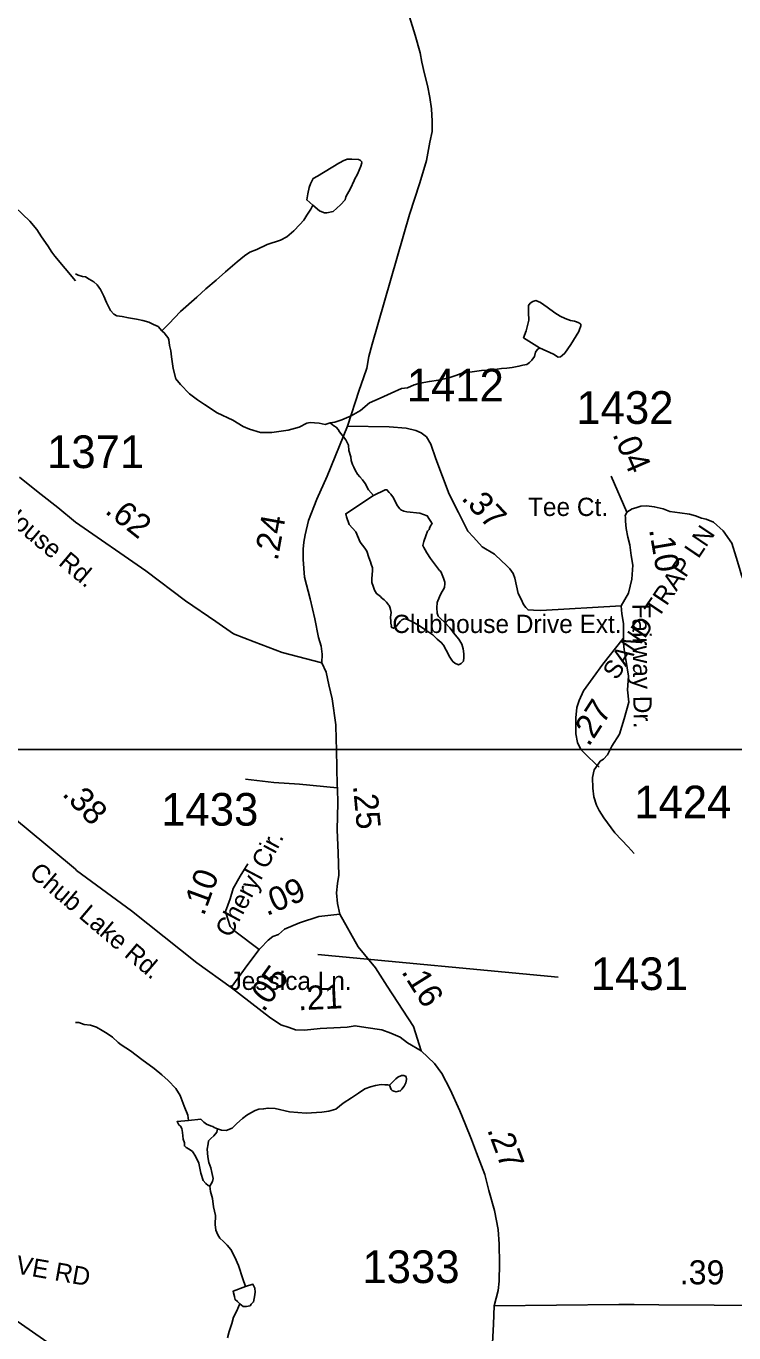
# Model space of a CAD drawing. Extents: x 1950930 to 2061844, y 904556 to 1017002.
# Drawn here: x 1999821 to 2003505, y 980013 to 986811 of the extents above; entities that cross this region are included whole.
import ezdxf

# ---------------------------------------------------------------- set-up
doc = ezdxf.new("R2010")
doc.units = 0
for name, color, linetype in [('Exist Hydrographic Misc Water Feature', 7, 'Continuous'), ('Exist Road Non-System Type 51', 7, 'Continuous'), ('Exist Road Non-System Type 51 Label', 7, 'Continuous'), ('Exist Road Primary US Structure Standard Bridge CELL', 7, 'Continuous'), ('Exist Road Secondary Type 51 Attributed', 7, 'Continuous'), ('Exist Road Secondary Type 51 Label', 7, 'Continuous'), ('Exist Road Secondary Type 51 Number Label', 7, 'Continuous'), ('Map Preparation Inset Cut Line', 7, 'Continuous')]:
    doc.layers.add(name, color=color, linetype=linetype)

msp = doc.modelspace()

# ---------------------------------------------------------------- linework, layer by layer
at = {"layer": 'Exist Hydrographic Misc Water Feature'}
for points in [[(2001313.7, 985878.9), (2001347.9, 985850.9), (2001359.9, 985844.8), (2001373.9, 985838.9), (2001385.7, 985839), (2001419.7, 985846.8), (2001457.8, 985881.2), (2001481.6, 985906.9), (2001485.6, 985922.9), (2001509.8, 985967.1), (2001527.7, 986007.1), (2001529.8, 986013.2), (2001545.8, 986041.1), (2001563.7, 986083.1), (2001567.7, 986099.1), (2001567.5, 986107), (2001559.8, 986113), (2001551.6, 986117.2), (2001515.6, 986119.2), (2001491.6, 986119.1), (2001471.8, 986110.9), (2001455.5, 986101.1), (2001449.5, 986098.9), (2001337.5, 986031), (2001315.6, 986019), (2001301.6, 985991.1), (2001293.6, 985970.9), (2001287.7, 985938.8), (2001281.8, 985906.8), (2001313.7, 985878.9)], [(2000078.4, 985486.3), (1999970.5, 985615.1), (1999954.5, 985635), (1999934, 985668.8), (1999901.6, 985714.5), (1999877.2, 985752.2), (1999840.7, 985795.9), (1999529.8, 986091)], [(2000527.9, 985226.3), (2000564.1, 985262.3), (2000623.9, 985326.4), (2000710.1, 985400.4), (2000755.9, 985444.5), (2000810, 985488.6), (2000859.8, 985532.5), (2000920, 985584.8), (2000957.7, 985616.8), (2000986, 985634.6), (2001021.7, 985648.7), (2001075.8, 985674.8), (2001145.8, 985697), (2001177.7, 985715), (2001213.8, 985746.7), (2001245.6, 985778.9), (2001265.8, 985800.8), (2001281.8, 985827.1), (2001291.9, 985842.9), (2001303.8, 985859.1), (2001313.7, 985878.9)], [(2000527.9, 985226.3), (2000508, 985248.4), (2000484, 985258.4), (2000459.9, 985270.4), (2000428, 985280.3), (2000395.9, 985286.2), (2000354.1, 985294.3), (2000322, 985300.2), (2000293.9, 985304.4), (2000278, 985312.3), (2000260, 985332.3), (2000239.9, 985374.1), (2000225.8, 985406.2), (2000207.8, 985440.1), (2000191.9, 985464.4), (2000173.8, 985480.2), (2000149.8, 985494.1), (2000129.7, 985506), (2000114, 985508.3), (2000091.9, 985516), (2000077.9, 985522.2)], [(2002492.2, 985137.7), (2002566.4, 985103.6), (2002590.4, 985089.7), (2002602.5, 985089.8), (2002610.2, 985097.5), (2002624.2, 985109.7), (2002656.4, 985155.6), (2002698.4, 985221.7), (2002700.2, 985227.6), (2002708.3, 985251.7), (2002708.4, 985259.9), (2002698.4, 985267.6), (2002686.4, 985271.8), (2002674.3, 985275.7), (2002654.4, 985279.7), (2002626.3, 985289.8), (2002600.3, 985301.5), (2002572.2, 985319.5), (2002532.1, 985349.5), (2002498.1, 985373.5), (2002474, 985383.5), (2002458.2, 985377.6), (2002444.2, 985369.7), (2002436.1, 985357.4), (2002436.2, 985345.6), (2002436, 985339.7), (2002436.3, 985321.6), (2002438.1, 985281.6), (2002424.2, 985225.4), (2002410.3, 985189.6), (2002492.2, 985137.7)], [(2001404.4, 984746.7), (2001378.3, 984738.7), (2001346.6, 984745), (2001322.4, 984746.8), (2001300.4, 984748.9), (2001282.3, 984744.7), (2001242.5, 984724.8), (2001184.4, 984708.6), (2001100.5, 984696.6), (2001040.4, 984696.5), (2000984.3, 984714.7), (2000950.5, 984728.6), (2000896.3, 984760.5), (2000816.4, 984798.6), (2000750.3, 984842.3), (2000712.4, 984866.4), (2000672.4, 984898.4), (2000624.2, 984946.4), (2000600.2, 984976.4), (2000586.2, 985030.5), (2000578.3, 985090.4), (2000574, 985122.3), (2000568, 985150.4), (2000564, 985178.3), (2000560, 985190.2), (2000550.1, 985202.2), (2000542.1, 985214.2), (2000527.9, 985226.3)], [(2001404.4, 984746.7), (2001428.4, 984750.8), (2001464.5, 984762.9), (2001512.5, 984782.9), (2001562.3, 984811.1), (2001608.4, 984851.1), (2001664.4, 984874.9), (2001720.4, 984901), (2001774.4, 984925.1), (2001806.3, 984929.1), (2001840.4, 984945.1), (2001872.4, 984953.3), (2001920.2, 984963.1), (2001968.2, 984969.4), (2002020.4, 984981.4), (2002058.3, 984993.4), (2002094.4, 985007.4), (2002142.4, 985013.3), (2002190.5, 985019.2), (2002250.3, 985023.6), (2002294.4, 985029.5), (2002322.3, 985031.6), (2002350.3, 985035.6), (2002386.2, 985041.4), (2002406.4, 985047.6), (2002426.5, 985051.4), (2002440.5, 985061.6), (2002452.5, 985073.5), (2002466.3, 985091.6), (2002472.4, 985115.4), (2002480.2, 985127.4), (2002492.2, 985137.7)], [(2001628.6, 984368.9), (2001602.6, 984399), (2001586.6, 984430.8), (2001572.5, 984450.8), (2001558.8, 984466.8), (2001546.6, 984480.9), (2001534.5, 984500.8), (2001526.6, 984516.7), (2001520.7, 984531), (2001512.6, 984550.8), (2001510.7, 984570.9), (2001500.5, 984602.9), (2001498.5, 984630.9), (2001484.6, 984658.7), (2001472.5, 984674.7), (2001452.4, 984700.8), (2001444.4, 984712.7), (2001434.5, 984724.8), (2001422.5, 984730.9), (2001414.4, 984739), (2001404.4, 984746.7)], [(2001628.6, 984368.9), (2001690.6, 984399.1), (2001694.9, 984399), (2001698.8, 984399), (2001710.6, 984384.9), (2001718.7, 984376.9), (2001732.7, 984356.9), (2001742.8, 984335), (2001754.8, 984315.1), (2001766.6, 984299.1), (2001770.8, 984295.1), (2001786.7, 984287.2), (2001802.8, 984284.9), (2001870.9, 984277.2), (2001908.6, 984263), (2001920.7, 984245), (2001930.9, 984229.1), (2001934.8, 984225), (2001922.9, 984204.9), (2001919, 984193.2), (2001910.9, 984183.2), (2001900.9, 984159.1), (2001890.8, 984129.1), (2001886.7, 984109.2), (2001890.8, 984099), (2001898.8, 984087), (2001907, 984071), (2001925, 984041.1), (2001973, 983979.1), (2001979.1, 983973.1), (2001993.2, 983939), (2002000.9, 983919.1), (2002001.1, 983911.2), (2001999.1, 983891.3), (2001990.9, 983879), (2001981, 983861.1), (2001973.1, 983841.3), (2001961, 983813), (2001959.1, 983785.1), (2001961.2, 983757.2)], [(2001721, 983760.8), (2001717.1, 983777), (2001715, 983788.8), (2001710.9, 983796.8), (2001707.1, 983800.8), (2001697.2, 983814.8), (2001685, 983826.9), (2001671.1, 983837), (2001664.9, 983843), (2001644.9, 983858.9), (2001635.1, 983876.8), (2001627, 983897), (2001620.9, 983916.8), (2001620.9, 983920.8), (2001620.9, 983936.8), (2001623.1, 983976.8), (2001623.1, 983992.9), (2001616.9, 984012.7), (2001612.9, 984025), (2001604.8, 984046.8), (2001595, 984078.8), (2001584.8, 984094.8), (2001558.9, 984126.8), (2001536.7, 984180.8), (2001502.7, 984218.9), (2001488.8, 984258.9), (2001484.9, 984274.7), (2001628.6, 984368.9)], [(2001961.2, 983757.2), (2001965.1, 983741), (2001977, 983728.9), (2001999.3, 983711.1), (2002027.2, 983681), (2002053.3, 983645), (2002073.2, 983621.3), (2002089.1, 983595), (2002095.1, 983571.2), (2002099.2, 983545.2), (2002099.1, 983527.2), (2002097.4, 983507.2), (2002085.4, 983495), (2002071.4, 983489), (2002053.2, 983497), (2002041.3, 983505.1), (2002037.2, 983513), (2002023.1, 983533), (2002015.3, 983548.9), (2002007.4, 983565.2), (2001993.2, 983591.1), (2001981.3, 983605.1), (2001961.3, 983621), (2001937.2, 983645.1), (2001901.2, 983669.1), (2001863.1, 983694.9), (2001835.2, 983710.9), (2001805.3, 983724.9), (2001789.2, 983726.9), (2001777, 983722.9), (2001769.3, 983714.9), (2001759.2, 983702.9), (2001747, 983687.1), (2001733.1, 983678.9), (2001721.1, 983685), (2001723.1, 983688.9), (2001719.2, 983705.1), (2001719, 983712.9), (2001717.2, 983736.9), (2001721, 983760.8)], [(2000666.5, 981118.1), (2000662.5, 981146.1), (2000644.5, 981192.1), (2000622.6, 981248), (2000600.4, 981283.9), (2000560.6, 981326.1), (2000528.4, 981355.9), (2000488.4, 981388), (2000424.4, 981435.9), (2000364.2, 981479.8), (2000316.3, 981511.6), (2000300.5, 981523.8), (2000270.2, 981551.7), (2000242.4, 981569.6), (2000216.5, 981585.6), (2000188.3, 981603.6), (2000156.3, 981613.7), (2000124.2, 981617.7), (2000096.2, 981627.8), (2000078.2, 981627.5)], [(2001712.7, 981302.5), (2001720.7, 981278.7), (2001726.5, 981274.7), (2001734.7, 981270.5), (2001746.7, 981266.7), (2001758.6, 981270.7), (2001770.5, 981272.8), (2001770.5, 981274.7), (2001776.6, 981280.8), (2001788.7, 981296.7), (2001796.6, 981314.5), (2001800.6, 981330.6), (2001798.6, 981346.7), (2001786.6, 981352.8), (2001780.7, 981352.6), (2001774.4, 981352.8), (2001756.5, 981342.6), (2001744.5, 981334.7), (2001732.5, 981322.8), (2001712.7, 981302.5)], [(2000816.6, 981074), (2000838.8, 981067.9), (2000862.7, 981066.1), (2000892.8, 981078), (2000918.6, 981102), (2000946.7, 981128), (2000970.7, 981146.2), (2000990.6, 981158.3), (2001012.6, 981170.3), (2001032.7, 981176.1), (2001056.7, 981178.3), (2001080.7, 981182.4), (2001116.8, 981180.3), (2001192.6, 981162.3), (2001278.7, 981156.3), (2001360.6, 981160.5), (2001396.8, 981166.3), (2001432.8, 981176.4), (2001470.5, 981208.4), (2001514.7, 981236.4), (2001550.7, 981260.6), (2001584.6, 981282.5), (2001612.7, 981292.4), (2001640.4, 981300.7), (2001668.8, 981304.7), (2001688.7, 981302.7), (2001704.5, 981302.7), (2001712.7, 981302.5)], [(2000776.9, 980776.1), (2000768.8, 980779.9), (2000756.9, 980790), (2000742.8, 980806), (2000730.8, 980844), (2000720.7, 980896.1), (2000702.7, 980931.9), (2000686.8, 980955.9), (2000670.7, 980968), (2000654.8, 980977.9), (2000644.8, 980986), (2000644.8, 981002), (2000638.6, 981019.9), (2000634.7, 981056.1), (2000632.5, 981075.8), (2000624.6, 981087.8), (2000616.5, 981095.8), (2000606.7, 981111.8), (2000666.5, 981118.1)], [(2000666.5, 981118.1), (2000730.7, 981124), (2000746.8, 981109.9), (2000760.7, 981098.1), (2000780.5, 981090.1), (2000792.6, 981085.9), (2000800.7, 981082.2), (2000808.8, 981078.1), (2000816.6, 981074)], [(2000816.6, 981074), (2000814.6, 981057.9), (2000798.8, 981037.9), (2000782.7, 981024.1), (2000770.7, 981011.9), (2000768.7, 980995.9), (2000762.9, 980968.1), (2000766.6, 980928), (2000772.6, 980899.9), (2000782.9, 980872.2), (2000787, 980848.1), (2000790.9, 980832), (2000794.8, 980816.1), (2000790.9, 980800.1), (2000784.7, 980788.1), (2000776.9, 980776.1)], [(2000963, 980254.1), (2000949.1, 980294.1), (2000927.2, 980364.1), (2000907.1, 980406.2), (2000886.9, 980446), (2000867.1, 980470), (2000849.1, 980488.1), (2000829.1, 980505.9), (2000819, 980523.9), (2000809, 980548), (2000805, 980576), (2000806.9, 980623.9), (2000797, 980668.1), (2000791, 980711.8), (2000781, 980748.2), (2000776.9, 980776.1)], [(2000963, 980254.1), (2000899.2, 980230.1), (2000901.3, 980221.9), (2000905.2, 980202.1), (2000905.1, 980200.1), (2000909.1, 980185.9), (2000921.4, 980176.2), (2000933.3, 980164.1)], [(2000963, 980254.1), (2001001.3, 980266.1), (2001011.1, 980246.2), (2001013.3, 980224.1), (2001009.2, 980199.9), (2001005.3, 980174.1), (2000993.3, 980162.2), (2000987.2, 980154.1), (2000967.1, 980149.9), (2000959.2, 980150.1), (2000951.4, 980149.9), (2000933.3, 980164.1)], [(2000869.2, 979987.9), (2000877.4, 980019.9), (2000891.4, 980061.9), (2000901.3, 980093.9), (2000917.4, 980128), (2000927.4, 980148.1), (2000933.3, 980164.1)]]:
    msp.add_lwpolyline(points, dxfattribs=at)
at = {"layer": 'Exist Road Non-System Type 51'}
for points in [[(2002928.4, 983625), (2002821.9, 983491.2), (2002721.6, 983352.2), (2002700.1, 983302.1), (2002687.1, 983266.2), (2002681.4, 983211.8), (2002681.4, 983173.1), (2002682.9, 983128.6), (2002690, 983084.2), (2002708.6, 983048.4), (2002740.2, 983015.4), (2002784.6, 982973.9), (2002804.2, 982956.2)], [(2001439.9, 982848.4), (2001243.5, 982866.8), (2001110.5, 982875.6), (2000962.2, 982894.1)]]:
    msp.add_lwpolyline(points, dxfattribs=at)
at = {"layer": 'Exist Road Secondary Type 51 Attributed'}
msp.add_line((2002946.7, 984282.9), (2002866.2, 984470.4), dxfattribs=at)
for points in [[(2001494.1, 984729.6), (2001555.4, 984917), (2001577.3, 984980.9), (2001594.8, 985031.7), (2001605.3, 985093), (2001622.8, 985156.1), (2001816.2, 985831.3), (2001870.4, 985996), (2001905.4, 986112.4), (2001922.9, 986207), (2001935.2, 986263.1), (2001935.2, 986317.4), (2001931.7, 986380.4), (2001922.9, 986439.1), (2001910.7, 986502.2), (2001894.9, 986563.5), (2001880.9, 986623), (2001872.2, 986672.1), (2001845.9, 986763.1), (2001816.2, 986860.2), (2001783.1, 987022.3), (2001670.9, 987554.7), (2001658.6, 987600.2)], [(2001360.1, 983499), (2001362, 983543.9), (2001356.7, 983585.9), (2001342.7, 983629.7), (2001323.5, 983727.8), (2001299, 983831.9), (2001269.3, 983944), (2001262.3, 984036.8), (2001262.3, 984089.4), (2001265.8, 984126.2), (2001272.8, 984164.7), (2001291.1, 984239.4), (2001334.9, 984349.5), (2001387.4, 984470.3), (2001494.1, 984729.6)], [(2001494.1, 984729.6), (2001710.7, 984725.8), (2001798.8, 984719.8), (2001848.8, 984707.7), (2001876.7, 984695.8), (2001904.9, 984673.8), (2001926.9, 984635.9), (2001952.9, 984559.9), (2002022.9, 984375.8), (2002071.2, 984280), (2002099, 984226), (2002119.2, 984184), (2002149.1, 984151.9), (2002195.3, 984102), (2002259.3, 984064), (2002297.2, 984028), (2002317.2, 984008), (2002339.4, 983987.9), (2002355.3, 983964), (2002365.4, 983940), (2002373.4, 983900), (2002381.3, 983860), (2002397.3, 983830.1), (2002409.3, 983802), (2002421.4, 983786), (2002433.4, 983774.1), (2002461.3, 983772.1), (2002499.5, 983770.1), (2002917.8, 983795.1)], [(2001360.1, 983499), (2001153.4, 983553.2), (2001007.5, 983607.3), (2000901.3, 983649.1), (2000809.4, 983713), (2000651.2, 983820.9), (2000445.2, 983976.9), (2000078.9, 984230.8), (1999986.9, 984306.8), (1999900.3, 984374.5), (1999848.9, 984413.9), (1999787.6, 984464)], [(2002917.8, 983795.1), (2002956.3, 983861.7), (2002973.8, 983933.5), (2002979.1, 984007.1), (2002970.3, 984057.9), (2002963.3, 984112.2), (2002951.9, 984151.6), (2002943.2, 984197.1), (2002939.7, 984235.6), (2002941.2, 984256.4), (2002938.1, 984264.2), (2002946.7, 984282.9)], [(2002946.7, 984282.9), (2002974.7, 984300.5), (2002994, 984305.7), (2003020.2, 984314.5), (2003051.7, 984316.2), (2003090.2, 984311), (2003135.7, 984300.5), (2003170.7, 984286.4), (2003223.2, 984279.4), (2003274, 984272.4), (2003304.3, 984264), (2003335.7, 984251), (2003361, 984245.7), (2003398.7, 984230), (2003449.4, 984186.2), (2003493.2, 984121.4), (2003515.9, 984047.8), (2003533.4, 983991.7), (2003543.9, 983955), (2003564, 983908.5), (2003586.8, 983873.5), (2003627, 983856), (2003726.8, 983852.5), (2003922.4, 983857.7)], [(2002917.8, 983795.1), (2002922.3, 983753.5), (2002929.3, 983702.7), (2002931, 983671.2), (2002931, 983622.2), (2002931, 983601.1), (2002932.8, 983567.9), (2002939.8, 983525.8), (2002948.5, 983473.3), (2002955.5, 983429.5), (2002951.1, 983358.5), (2002958.1, 983293.7), (2002933.6, 983207.9), (2002909.1, 983127.3), (2002868.6, 983064.5), (2002860.6, 983047.6), (2002847.5, 983020.2), (2002825.6, 982998), (2002809.4, 982987.2), (2002798.5, 982971.9), (2002778.3, 982942.1), (2002768, 982902.1), (2002770, 982846.2), (2002776.1, 982802.1), (2002790, 982758.2), (2002804, 982730.1), (2002828, 982692.2), (2002884.2, 982614.2), (2002954.2, 982542.3), (2002986.2, 982506.2)], [(2001454.2, 982191.4), (2001441.1, 982246.4), (2001435.9, 982302.5), (2001441.1, 982351.5), (2001448.1, 982393.6), (2001445.9, 982510.5), (2001440.7, 982629.6), (2001444.2, 982769.7), (2001442.4, 982842.8), (2001440.5, 982863.4), (2001438.9, 982951.4), (2001436.7, 983047.6), (2001435.4, 983099.7), (2001433.7, 983176.8), (2001414.4, 983311.7), (2001397, 983384.5), (2001383, 983449.3), (2001360.1, 983499)], [(2000888.8, 981810.2), (2000710.4, 981938.9), (2000370.3, 982208.7), (2000083.9, 982418.5), (2000078, 982424.6), (1999821.9, 982639.4), (1999628.3, 982795.7), (1999422.6, 982940), (1999284.3, 983040.5)], [(2001034.7, 982007.8), (2000907.8, 982103.2), (2000883.3, 982127.8), (2000871, 982164.5), (2000858.8, 982204.8), (2000883.3, 982271.4), (2000899, 982323.9), (2000935.8, 982388.7), (2000976, 982453.5)], [(2001034.7, 982007.8), (2001040.3, 982013.5), (2001080.6, 982055.5), (2001104.9, 982074.3), (2001135.3, 982085.2), (2001166.3, 982113.3), (2001243.3, 982146.6), (2001344.8, 982179.9), (2001454.2, 982191.4)], [(2001876.5, 981480.6), (2001838, 981606.7), (2001700.1, 981816.8), (2001639.9, 981912.7), (2001549.4, 982021.2), (2001454.2, 982191.4)], [(2000888.8, 981810.2), (2000976, 981929.8), (2001034.7, 982007.8)], [(2001876.5, 981480.6), (2001806.5, 981522.6), (2001768, 981550.7), (2001719, 981571.7), (2001671.7, 981589.2), (2001589.5, 981601.5), (2001533.4, 981610.9), (2001492.6, 981603.7), (2001458.2, 981601.5), (2001351.5, 981596.2), (2001270.6, 981587.2), (2001222.6, 981589.2), (2001190.7, 981601.1), (2001146.6, 981615.2), (2001088.6, 981655), (2000888.8, 981810.2)], [(2002257.6, 980153.7), (2002277.1, 980233.9), (2002282.4, 980281.2), (2002284.1, 980374), (2002282.4, 980473.8), (2002277.1, 980550.9), (2002259.6, 980649), (2002229, 980753.2), (2002208, 980837.3), (2002166, 980949.4), (2002139.8, 981019.5), (2002106.5, 981100), (2002077.6, 981167.5), (2002028.6, 981279.6), (2001984.9, 981361.9), (2001946.4, 981414.4), (2001876.5, 981480.6)], [(2001613.9, 978268.2), (2001623.8, 978324.2), (2001648.1, 978450.2), (2001672.4, 978547.1), (2001708.3, 978637.2), (2001784.3, 978829.3), (2001902.2, 979101.3), (2002077.9, 979517.4), (2002153.8, 979713.5), (2002219.7, 979873.6), (2002247.7, 979959.6), (2002253.6, 980057.7), (2002257.6, 980153.7)], [(2002257.6, 980153.7), (2002905.7, 980160), (2002985.7, 980160.2), (2003113.7, 980158.1), (2003976.2, 980154), (2004074.2, 980152.2), (2004329, 980145.3)], [(1999952.5, 979950), (1999756.6, 980086.3)]]:
    msp.add_lwpolyline(points, dxfattribs=at)
at = {"layer": 'Exist Road Secondary Type 51 Number Label'}
msp.add_line((2001338.8, 981981.2), (2002590.7, 981863.8), dxfattribs=at)
at = {"layer": 'Map Preparation Inset Cut Line'}
for p, q in [((1999274.7, 983047.6), (2001436.7, 983047.6)), ((2001436.7, 983047.6), (2002726.2, 983047.6)), ((2002726.2, 983047.6), (2002860.6, 983047.6)), ((2002860.6, 983047.6), (2008864.6, 983047.6))]:
    msp.add_line(p, q, dxfattribs=at)

# ---------------------------------------------------------------- texts
at = {"layer": 'Exist Road Non-System Type 51 Label'}
for s, rotation, p in [('  SAND TRAP LN', 56.08212, (2002854.9, 983345.6)), ('  GARDEN GROVE RD', 349.95096, (1998839.1, 980487.1))]:
    msp.add_text(s, height=95, rotation=rotation, dxfattribs=at).set_placement(p)
at = {"layer": 'Exist Road Primary US Structure Standard Bridge CELL'}
for s, rotation, p in [('.04', 293.2453, (2002871.1, 984688.2)), ('.62', 322.00453, (2000226.4, 984281.3)), ('.37', 313.07166, (2002081.8, 984352.2)), ('.24', 79.70481, (2001130.2, 984026.2)), ('.10', 279.77379, (2003062.7, 984192.3)), ('.27', 57.19201, (2002749.1, 983058.5)), ('.38', 313.80912, (2000004.5, 982812.5)), ('.25', 275.35717, (2001522.1, 982859.5)), ('.10', 69.79153, (2000746.1, 982178)), ('.09', 23.37359, (2001073.5, 982180.4)), ('.05', 53.90719, (2001057.2, 981677.3)), ('.16', 302.13631, (2001771.5, 981892)), ('.21', 2.81774, (2001238.1, 981690.7)), ('.27', 290.5401, (2002219.2, 981069.9)), ('.39', 359.72818, (2003222.7, 980266.1))]:
    msp.add_text(s, height=125, rotation=rotation, dxfattribs=at).set_placement(p)
at = {"layer": 'Exist Road Secondary Type 51 Label'}
for s, rotation, p in [('Community House Rd.', 319.82297, (1999159.4, 984708.7)), ('Fairway Dr.', 270.67357, (2002975.6, 983806.6)), ('Cheryl Cir.', 62.08861, (2000884.8, 982064.2)), ('Chub Lake Rd.', 319.61436, (1999832.1, 982395.9))]:
    msp.add_text(s, height=95, rotation=rotation, dxfattribs=at).set_placement(p)
for s, p in [('Tee Ct.', (2002433.3, 984262.6)), ('Clubhouse Drive Ext.', (2001727.1, 983653.9)), ('Jessica Ln.', (2000880.1, 981797))]:
    msp.add_text(s, height=95, dxfattribs=at).set_placement(p)
at = {"layer": 'Exist Road Secondary Type 51 Number Label'}
for s, p in [('1412', (2001801.9, 984858.5)), ('1432', (2002684.7, 984741.8)), ('1371', (1999930.1, 984511.8)), ('1424', (2002985.9, 982689.7)), ('1433', (2000524.2, 982651.7)), ('1431', (2002760, 981796.4)), ('1333', (2001571.3, 980272.1))]:
    msp.add_text(s, height=170, dxfattribs=at).set_placement(p)

doc.saveas('drawing.dxf')
